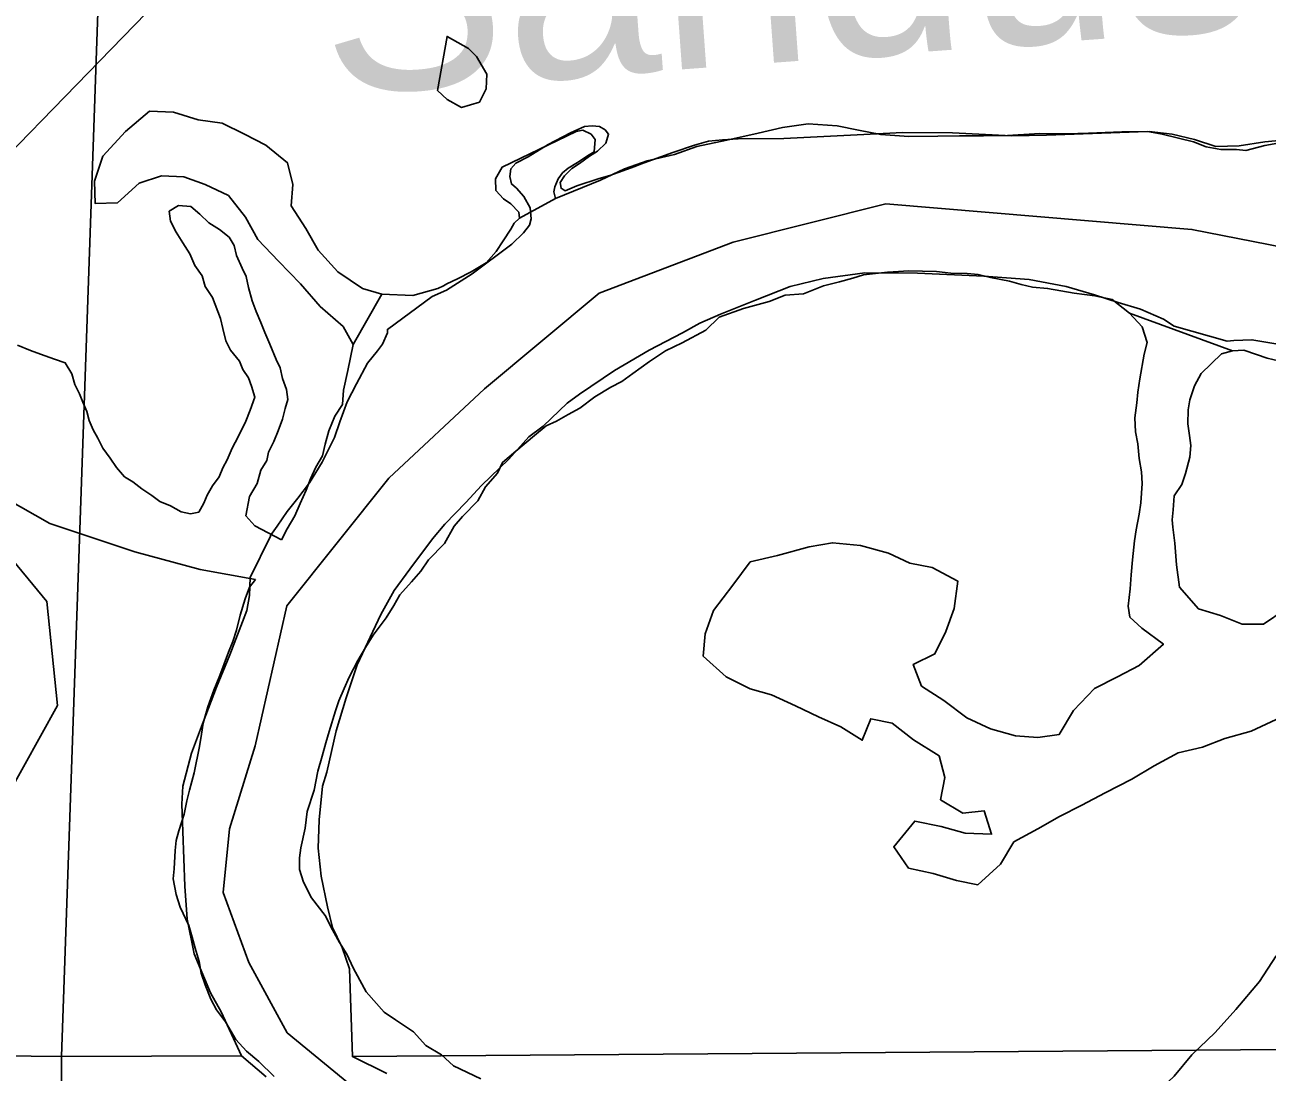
# Model space of a CAD drawing. Extents: x 1588073 to 2013523, y 1090242 to 1357120.
# Drawn here: x 1807214 to 1810221, y 1244289 to 1246824 of the extents above; entities that cross this region are included whole.
import ezdxf

# ---------------------------------------------------------------- set-up
doc = ezdxf.new("R2010")
doc.units = 0
for name, color, linetype in [('GM_X_Major_River', 7, 'Continuous'), ('GM_X_Major_River_Text', 7, 'Continuous'), ('GM_X_Minor_Lake', 7, 'Continuous'), ('GM_X_Minor_River', 7, 'Continuous'), ('GM_X_Section', 7, 'Continuous'), ('GM_X_State_Route', 7, 'Continuous'), ('GM_X_Township', 7, 'Continuous')]:
    doc.layers.add(name, color=color, linetype=linetype)

msp = doc.modelspace()

# ---------------------------------------------------------------- linework, layer by layer
at = {"layer": 'GM_X_Major_River'}
for p, q in [((1808411.6, 1246356.8), (1808498.4, 1246403.9)), ((1808008.1, 1246050.9), (1808077.9, 1246172.1)), ((1810137.3, 1246035.3), (1809888.2, 1246126.4))]:
    msp.add_line(p, q, dxfattribs=at)
for points in [[(1808077.9, 1246172.1), (1808031.2, 1246186.1), (1807971.4, 1246226.7), (1807923.7, 1246279.3), (1807894.1, 1246331.7), (1807858.4, 1246386.1), (1807862.8, 1246438.3), (1807849.2, 1246490.6), (1807797.4, 1246533.1), (1807745.5, 1246559.7), (1807691.6, 1246586.2), (1807633.6, 1246594.7), (1807573.6, 1246613.2), (1807515.6, 1246615.8), (1807457.1, 1246566.1), (1807402.6, 1246506.3), (1807382.1, 1246446.3), (1807383.7, 1246392.1), (1807437.8, 1246393.7), (1807490.2, 1246441.4), (1807544.5, 1246459), (1807598.5, 1246456.5), (1807650.5, 1246438.1), (1807706.4, 1246411.5), (1807748, 1246359), (1807777.7, 1246304.6), (1807827.4, 1246252), (1807881.1, 1246197.3), (1807928.8, 1246142.8), (1807984.5, 1246094.1), (1808008.1, 1246050.9)], [(1810284.1, 1246548), (1810215.8, 1246540.9), (1810153.6, 1246531.6), (1810097.4, 1246530.3), (1810045.5, 1246547), (1809991.6, 1246559.8), (1809935.5, 1246566.5), (1809869.4, 1246565.3), (1809789.2, 1246562.3), (1809737, 1246561), (1809670.9, 1246561.8), (1809592.7, 1246556.8), (1809534.5, 1246555.5), (1809476.4, 1246556.2), (1809424.3, 1246554.9), (1809354.1, 1246553.8), (1809286, 1246558.7), (1809232, 1246569.4), (1809180, 1246580.1), (1809109.9, 1246585), (1809047.7, 1246575.7), (1808989.4, 1246562.4), (1808913, 1246545.3), (1808840.7, 1246530.1), (1808786.3, 1246510.8), (1808720, 1246495.5), (1808665.7, 1246476.1), (1808607.2, 1246448.7), (1808498.4, 1246403.9)], [(1808498.4, 1246403.9), (1808494.6, 1246420), (1808496.7, 1246432.1), (1808505, 1246452), (1808515.2, 1246466), (1808529.4, 1246477.8), (1808551.6, 1246491.6), (1808575.8, 1246507.4), (1808592, 1246517.2), (1808594.4, 1246547.3), (1808584.5, 1246559.5), (1808564.6, 1246569.8), (1808548.5, 1246566), (1808369, 1246479.9), (1808352.7, 1246451.9), (1808354.3, 1246423.8), (1808372.1, 1246403.5), (1808390, 1246391.2), (1808409.8, 1246370.9), (1808411.6, 1246356.8)], [(1807835.2, 1245578.1), (1807770.6, 1245611.7), (1807748.9, 1245636.2), (1807757.8, 1245682.3), (1807776.4, 1245714.1), (1807785, 1245746.1), (1807799.5, 1245769.9), (1807803.9, 1245790), (1807816.4, 1245815.8), (1807826.9, 1245841.8), (1807837.4, 1245869.7), (1807843.9, 1245895.7), (1807850.3, 1245917.7), (1807846.8, 1245941.9), (1807837.2, 1245968.2), (1807831.6, 1245994.4), (1807821.9, 1246014.7), (1807806.5, 1246051.2), (1807794.9, 1246079.6), (1807785.3, 1246103.8), (1807773.7, 1246130.2), (1807764.1, 1246156.5), (1807754.7, 1246188.8), (1807749.1, 1246215.1), (1807739.4, 1246235.4), (1807725.9, 1246265.8), (1807720.3, 1246290), (1807708.6, 1246310.3), (1807684.8, 1246328.8), (1807659, 1246345.4), (1807637.2, 1246365.9), (1807615.5, 1246384.4), (1807585.4, 1246387), (1807563, 1246373.4), (1807566.6, 1246349.2), (1807580.2, 1246322.8), (1807595.8, 1246296.4), (1807613.4, 1246269.9), (1807625, 1246241.6), (1807642.6, 1246217.1), (1807650.2, 1246190.8), (1807667.8, 1246164.4), (1807687, 1246113.8), (1807692.6, 1246089.5), (1807700.1, 1246059.2), (1807711.8, 1246036.9), (1807733.4, 1246010.4), (1807741.1, 1245990.1), (1807754.8, 1245969.8), (1807762.5, 1245949.5), (1807770.1, 1245923.2), (1807759.5, 1245891.3), (1807748.9, 1245865.4), (1807730.2, 1245827.5), (1807715.6, 1245799.7), (1807703.1, 1245771.8), (1807692.7, 1245751.9), (1807684.3, 1245729.9), (1807667.8, 1245708.1), (1807655.4, 1245686.2), (1807647, 1245666.3), (1807634.5, 1245644.4), (1807614.4, 1245640.8), (1807592.3, 1245645.2), (1807566.5, 1245659.8), (1807540.5, 1245670.3), (1807520.7, 1245684.8), (1807496.9, 1245701.3), (1807475.1, 1245717.8), (1807455.2, 1245730.2), (1807435.5, 1245752.7), (1807419.8, 1245775.1), (1807402.2, 1245799.6), (1807390.5, 1245823.9), (1807378.8, 1245844.2), (1807369.2, 1245866.5), (1807363.6, 1245888.7), (1807353.9, 1245911), (1807346.2, 1245931.2), (1807334.6, 1245953.6), (1807327, 1245979.8), (1807311.4, 1246006.3), (1807285.4, 1246014.8), (1807251.5, 1246027.5), (1807227.5, 1246036), (1807195.6, 1246048.7)], [(1808411.6, 1246356.8), (1808398.6, 1246344.7), (1808390.1, 1246329.6), (1808371.5, 1246301.8), (1808355, 1246276), (1808330.4, 1246248.3), (1808293.8, 1246226.9), (1808261.4, 1246209.4), (1808235.1, 1246197.9), (1808226.9, 1246192.4)], [(1809888.2, 1246126.4), (1809845.9, 1246159.4), (1809803.9, 1246168.2), (1809753.7, 1246175.2), (1809689.6, 1246186.5), (1809653.5, 1246189.2), (1809625.5, 1246195.7), (1809597.5, 1246204.3), (1809551.5, 1246213.2), (1809521.4, 1246219.8), (1809495.4, 1246222.3), (1809455.2, 1246223.1), (1809421.1, 1246227.7), (1809352.8, 1246229), (1809328.7, 1246227.5), (1809302.5, 1246225.9), (1809244.1, 1246219), (1809217.9, 1246211.5), (1809185.6, 1246202), (1809147.2, 1246192.7), (1809098.7, 1246173.5), (1809054.4, 1246170.3), (1809015.9, 1246155), (1808953.4, 1246138.1), (1808894.7, 1246117.1), (1808862, 1246085.5), (1808805.2, 1246054.4), (1808764.7, 1246035.1), (1808726, 1246009.7), (1808685.3, 1245980.3), (1808658.9, 1245960.7), (1808632.5, 1245947.2), (1808593.9, 1245923.8), (1808557.3, 1245896.3), (1808528.9, 1245880.8), (1808500.4, 1245865.2), (1808476.1, 1245853.6), (1808447.6, 1245830.1), (1808402.7, 1245792.7), (1808370.1, 1245765.2), (1808357.6, 1245739.3), (1808328.8, 1245705.7), (1808310.2, 1245671.9), (1808273.3, 1245634.4), (1808252.8, 1245610.6), (1808230, 1245568.9), (1808191.1, 1245529.4), (1808172.5, 1245501.6), (1808150, 1245475.9), (1808121.3, 1245444.3), (1808106.7, 1245418.4), (1808088.1, 1245388.6), (1808057.3, 1245347), (1808038.7, 1245317.2), (1808020, 1245285.4), (1807999.2, 1245245.6), (1807986.7, 1245217.7), (1807974.1, 1245187.8), (1807965.6, 1245163.8), (1807950.7, 1245113.9), (1807942.1, 1245085.9), (1807933.5, 1245053.9), (1807922.8, 1245017.9), (1807914, 1244971.9), (1807897, 1244919.9), (1807892.3, 1244879.8), (1807881.4, 1244831.8), (1807878.9, 1244807.7), (1807878.4, 1244779.6), (1807888, 1244749.2), (1807907.4, 1244710.7), (1807940.8, 1244667.9), (1807958.2, 1244633.4), (1807975.8, 1244602.9), (1807993.4, 1244574.4), (1808008.9, 1244541.9), (1808024.4, 1244511.5), (1808040, 1244483.1), (1808083.3, 1244434), (1808111.1, 1244415.4), (1808154.8, 1244386.4)], [(1808226.9, 1246192.4), (1808213.5, 1246186.6), (1808153.3, 1246169), (1808077.9, 1246172.1)], [(1809888.2, 1246126.4), (1809919.1, 1246093.7), (1809930.5, 1246055.3), (1809923.9, 1246027.3), (1809912.8, 1245967.2), (1809908.2, 1245935.1), (1809905.8, 1245909.1), (1809901.1, 1245873), (1809902.5, 1245838.8), (1809908.1, 1245810.5), (1809911.4, 1245774.3), (1809916.9, 1245742), (1809918.4, 1245713.9), (1809915.6, 1245667.7), (1809911.1, 1245639.6), (1809904.4, 1245601.6), (1809899.9, 1245575.5), (1809895, 1245529.4), (1809892.4, 1245493.3), (1809889.8, 1245459.1), (1809885, 1245417)], [(1808008.1, 1246050.9), (1807995.7, 1245987.7), (1807984.9, 1245940.4)], [(1810249.2, 1246011.1), (1810221.2, 1246017.7), (1810195.2, 1246026.2), (1810165.2, 1246036.8), (1810137.3, 1246035.3)], [(1809993, 1245608.4), (1809991.2, 1245626.1), (1809993.6, 1245650.1), (1809996.2, 1245684.2), (1810014.8, 1245712), (1810023.3, 1245738), (1810034.1, 1245778), (1810036.6, 1245806.1), (1810033, 1245830.3), (1810029.5, 1245858.5), (1810030.1, 1245892.6), (1810034.5, 1245916.7), (1810045.2, 1245950.6), (1810061.8, 1245980.5), (1810110.8, 1246027.8), (1810137.3, 1246035.3)], [(1807984.9, 1245940.4), (1807982.7, 1245905.2), (1807964.2, 1245877.4), (1807949.5, 1245841.5), (1807940.9, 1245809.5), (1807934.3, 1245781.5), (1807917.8, 1245753.6), (1807905.2, 1245725.7), (1807894.7, 1245697.8), (1807880, 1245665.9), (1807867.5, 1245636), (1807848.8, 1245604.2), (1807835.2, 1245578.1)], [(1807169.4, 1244954.3), (1807292.7, 1245176.5), (1807267, 1245428.3), (1807160.8, 1245556.9), (1807131.1, 1245698.1), (1807274.4, 1245617.1), (1807480.1, 1245548.8), (1807638.1, 1245505.7), (1807772.2, 1245481.6)], [(1810265.1, 1245408.9), (1810212.8, 1245373.3), (1810160.7, 1245373.7), (1810108.7, 1245394.2), (1810054.8, 1245410.7), (1810009.1, 1245463.3), (1810001.5, 1245517.5), (1809997.8, 1245569.7), (1809993, 1245608.4)], [(1809918.2, 1245363.7), (1809970, 1245325.1), (1809911.6, 1245273.4), (1809859.3, 1245245.8), (1809803, 1245218.2), (1809752.5, 1245164.4), (1809718, 1245106.5), (1809665.9, 1245098.9), (1809611.9, 1245103.4), (1809551.9, 1245119.9), (1809494, 1245146.5), (1809438.2, 1245189.1), (1809384.4, 1245223.7), (1809364.7, 1245276), (1809417, 1245301.6), (1809443.4, 1245355.6), (1809463.9, 1245411.6), (1809472.3, 1245477.8), (1809410.5, 1245510.4), (1809356.5, 1245520.9), (1809304.6, 1245545.4), (1809236.6, 1245564), (1809168.6, 1245570.6), (1809112.4, 1245561), (1809036.1, 1245539.6), (1808969.9, 1245524.1), (1808927.4, 1245468.3), (1808880.9, 1245406.4), (1808860.5, 1245350.4), (1808856.1, 1245296.3), (1808911.8, 1245245.7), (1808969.7, 1245217.1), (1809021.6, 1245202.6), (1809079.5, 1245176), (1809135.4, 1245149.5), (1809189.3, 1245124.9), (1809241.2, 1245092.4), (1809261.6, 1245144.4), (1809313.6, 1245134), (1809365.4, 1245093.4), (1809427.2, 1245054.8), (1809440.8, 1245002.5), (1809430.4, 1244948.4), (1809484.3, 1244915.8), (1809536.4, 1244921.4), (1809554, 1244865.1), (1809489.9, 1244867.6), (1809432, 1244884.1), (1809368, 1244896.7), (1809317.4, 1244834.9), (1809353.1, 1244782.5), (1809413.1, 1244769.9), (1809469.1, 1244753.4), (1809521.1, 1244742.9), (1809575.5, 1244792.7), (1809608, 1244846.6), (1809666.3, 1244878.2), (1809718.6, 1244907.8), (1809772.9, 1244935.5), (1809829.2, 1244965.1), (1809893.5, 1244998.7), (1809947.8, 1245030.3), (1810006.2, 1245062), (1810064.4, 1245075.5), (1810118.6, 1245097.1), (1810182.8, 1245114.7), (1810255.2, 1245148.2)], [(1807772.2, 1245481.6), (1807757.9, 1245463.2), (1807747.4, 1245435.3), (1807734.6, 1245395.3), (1807725.9, 1245359.3), (1807717.4, 1245331.3), (1807706.9, 1245305.4), (1807685.8, 1245249.5), (1807671.1, 1245213.6), (1807656.3, 1245173.7), (1807645.6, 1245133.7), (1807641.1, 1245107.6), (1807636.6, 1245077.6), (1807623.4, 1245013.5), (1807612.6, 1244971.5), (1807606.1, 1244945.5), (1807599.5, 1244913.5), (1807586.7, 1244873.5), (1807580.3, 1244849.5), (1807577.8, 1244825.4), (1807575.1, 1244781.3), (1807572.6, 1244757.2), (1807580, 1244718.9), (1807589.5, 1244688.6), (1807610.8, 1244643.9), (1807618.4, 1244615.6), (1807625.9, 1244589.4), (1807635.4, 1244557.1), (1807640.9, 1244528.8), (1807650.5, 1244500.5), (1807663.9, 1244466.1), (1807677.5, 1244439.7), (1807699.1, 1244411.1), (1807724.5, 1244368.4), (1807750.1, 1244339.8), (1807779.8, 1244315.1), (1807817.3, 1244278.2)], [(1809885, 1245417), (1809888.6, 1245390.8), (1809918.2, 1245363.7)], [(1808154.8, 1244386.4), (1808184.4, 1244353.7), (1808222.1, 1244330.9), (1808251.8, 1244304.2), (1808317.6, 1244272.8)]]:
    msp.add_lwpolyline(points, dxfattribs=at)
at = {"layer": 'GM_X_Minor_Lake'}
for points in [[(1808287.7, 1246767.2), (1808236, 1246796.4), (1808212.3, 1246665.4)], [(1808212.3, 1246665.4), (1808236.1, 1246643.4), (1808270.8, 1246624.6), (1808314, 1246637.5), (1808330.2, 1246669.5), (1808331.9, 1246705.4), (1808306.7, 1246747.8), (1808287.7, 1246767.2)]]:
    msp.add_lwpolyline(points, dxfattribs=at)
at = {"layer": 'GM_X_Minor_River'}
msp.add_lwpolyline([(1810243, 1244570.4), (1810202.5, 1244508.5), (1810145.9, 1244440.8), (1810095.4, 1244385), (1810038.9, 1244331.3), (1809996.5, 1244279.5), (1809940, 1244225.8), (1809877.2, 1244134), (1809814.7, 1244076.3), (1809762.2, 1244020.6), (1809713.7, 1243960.8), (1809653.2, 1243907.1)], dxfattribs=at)
at = {"layer": 'GM_X_Section'}
msp.add_lwpolyline([(1802113, 1249526.3), (1807479.7, 1249429), (1807302, 1244327), (1801959.1, 1244386.1)], close=True, dxfattribs=at)
for points in [[(1810247.5, 1246538.1), (1810215.5, 1246532.3), (1810169.4, 1246520.6), (1810147.4, 1246522.7), (1810109.4, 1246523), (1810073.4, 1246529.2), (1810043.4, 1246541.4), (1809967.5, 1246559.9), (1809931.5, 1246566.1), (1809687.3, 1246557.6), (1809603.3, 1246556.1), (1809459.2, 1246563), (1809339.1, 1246563.8), (1809229.1, 1246558.4), (1809050.9, 1246549.5), (1808940.8, 1246548.2), (1808902.8, 1246546.4), (1808868.7, 1246542.7), (1808834.6, 1246532.9), (1808782.5, 1246515.2), (1808704.3, 1246487.6), (1808690.2, 1246481.7), (1808630.1, 1246460.1), (1808604, 1246452.2), (1808549.8, 1246434.6), (1808521.8, 1246422.7), (1808511.8, 1246428.8), (1808509.9, 1246442.8), (1808520, 1246458.8), (1808538.1, 1246476.7), (1808556.2, 1246488.6), (1808580.3, 1246506.4), (1808600.4, 1246518.3), (1808620.5, 1246538.2), (1808622.6, 1246546.2), (1808626.7, 1246560.2), (1808618.7, 1246570.2), (1808604.8, 1246578.3), (1808586.8, 1246580.4), (1808568.8, 1246578.5), (1808534.6, 1246562.8), (1808480.4, 1246535.1), (1808432.2, 1246505.3), (1808402.1, 1246489.5), (1808390, 1246475.6), (1808387.9, 1246457.6), (1808391.8, 1246439.5), (1808403.7, 1246429.5), (1808421.6, 1246409.3), (1808437.4, 1246381.2), (1808439.3, 1246355.2), (1808435.2, 1246339.2), (1808421.1, 1246321.3), (1808392.9, 1246293.5), (1808296.4, 1246222), (1808234.1, 1246182.4), (1808200, 1246166.6), (1808091.4, 1246087.2), (1808091.4, 1246079.2), (1808079.2, 1246051.2), (1808067.1, 1246035.3), (1808042.9, 1246005.5), (1808016.6, 1245955.6), (1807994.3, 1245911.7), (1807976, 1245863.7), (1807963.7, 1245825.8), (1807933.3, 1245766), (1807903, 1245716.1), (1807874.8, 1245678.3), (1807848.6, 1245646.4), (1807824.3, 1245610.6), (1807808.2, 1245588.6), (1807808.1, 1245586.6), (1807759.5, 1245486.9), (1807757.2, 1245442.9), (1807751, 1245406.9), (1807740.8, 1245378.9), (1807724.5, 1245337), (1807710.3, 1245299.1), (1807677.8, 1245221.2), (1807639.1, 1245119.4), (1807616.8, 1245061.5), (1807596.3, 1244981.6), (1807594, 1244937.6), (1807600.8, 1244739.4), (1807606.3, 1244659.3), (1807623.8, 1244575.2), (1807663.2, 1244480.9), (1807688.9, 1244434.7), (1807738.3, 1244328.3), (1807302, 1244327), (1807479.7, 1249429)], [(1812629.5, 1244362), (1808006.5, 1244326.6), (1807999.8, 1244538.8), (1807982.1, 1244591), (1807958.4, 1244639.1), (1807946.7, 1244689.2), (1807931.1, 1244763.3), (1807923.5, 1244831.4), (1807926, 1244899.5), (1807934.5, 1244981.5), (1807944.7, 1245015.4), (1807967.3, 1245115.4), (1807991.8, 1245195.3), (1808018.3, 1245275.1), (1808075.1, 1245396.9), (1808107.5, 1245454.7), (1808145.9, 1245506.5), (1808200.3, 1245580.2), (1808230.6, 1245616), (1808281, 1245667.8), (1808319.2, 1245709.5), (1808385.7, 1245773.2), (1808434, 1245826.9), (1808468.2, 1245852.7), (1808526.6, 1245908.4), (1808556.7, 1245930.2), (1808641.1, 1245987.7), (1808725.5, 1246037.2), (1808805.8, 1246078.8), (1808848, 1246102.5), (1808898.2, 1246124.2), (1808982.4, 1246157.7), (1809066.7, 1246191.2), (1809146.8, 1246210.7), (1809247, 1246224.1), (1809375, 1246223.3), (1809535.1, 1246216.3), (1809645.1, 1246207.6), (1809735.1, 1246191.1), (1809803, 1246170.6), (1809860.9, 1246152.3), (1809914.9, 1246135.9), (1809970.7, 1246111.6), (1809996.6, 1246095.4), (1810124.5, 1246058.6), (1810140.5, 1246060.5), (1810184.6, 1246062.2), (1810242.5, 1246051.9)], [(1801959.1, 1244386.1), (1807302, 1244327), (1807288.1, 1240130.5)], [(1808090.3, 1244286.1), (1808006.5, 1244326.6), (1812629.5, 1244362)], [(1807288.1, 1240130.5), (1807302, 1244327), (1807738.3, 1244328.3), (1807798, 1244277.9)]]:
    msp.add_lwpolyline(points, dxfattribs=at)
at = {"layer": 'GM_X_State_Route'}
msp.add_lwpolyline([(1805433.5, 1244529.9), (1805434.5, 1244531.1), (1805763, 1244919.9), (1806972.9, 1246304.3), (1807507.4, 1246852.6), (1807607.3, 1246967.3), (1807913.2, 1247328.7)], dxfattribs=at)
at = {"layer": 'GM_X_Township'}
msp.add_lwpolyline([(1809762.5, 1241668.7), (1809855, 1242054.5), (1809870.4, 1242455.8), (1809854.9, 1242749), (1809762.2, 1243057.6), (1809607.9, 1243227.3), (1809376.3, 1243397), (1809083.1, 1243520.4), (1808110.8, 1244168.4), (1807848.4, 1244384.4), (1807755.7, 1244554.1), (1807694, 1244723.9), (1807709.4, 1244878.2), (1807771, 1245078.8), (1807848.1, 1245418.3), (1808095, 1245727.1), (1808326.4, 1245943.2), (1808604.1, 1246174.7), (1808928.2, 1246298.3), (1809298.5, 1246390.9), (1810039.2, 1246329.4), (1810826.3, 1246175.2)], dxfattribs=at)
msp.add_lwpolyline([(1809762.5, 1241668.7), (1809855, 1242054.5), (1809870.4, 1242455.8), (1809854.9, 1242749), (1809762.2, 1243057.6), (1809607.9, 1243227.3), (1809376.3, 1243397), (1809083.1, 1243520.4), (1808110.8, 1244168.4), (1807848.4, 1244384.4), (1807755.7, 1244554.1), (1807694, 1244723.9), (1807709.4, 1244878.2), (1807771, 1245078.8), (1807848.1, 1245418.3), (1808095, 1245727.1), (1808326.4, 1245943.2), (1808604.1, 1246174.7), (1808928.2, 1246298.3), (1809298.5, 1246390.9), (1810039.2, 1246329.4), (1810826.3, 1246175.2)], dxfattribs=at)

# ---------------------------------------------------------------- texts
at = {"layer": 'GM_X_Major_River_Text'}
msp.add_text('Sandusky', height=500.3, rotation=4.1513, dxfattribs=at).set_placement((1807942.3, 1246654.1))

doc.saveas('drawing.dxf')
